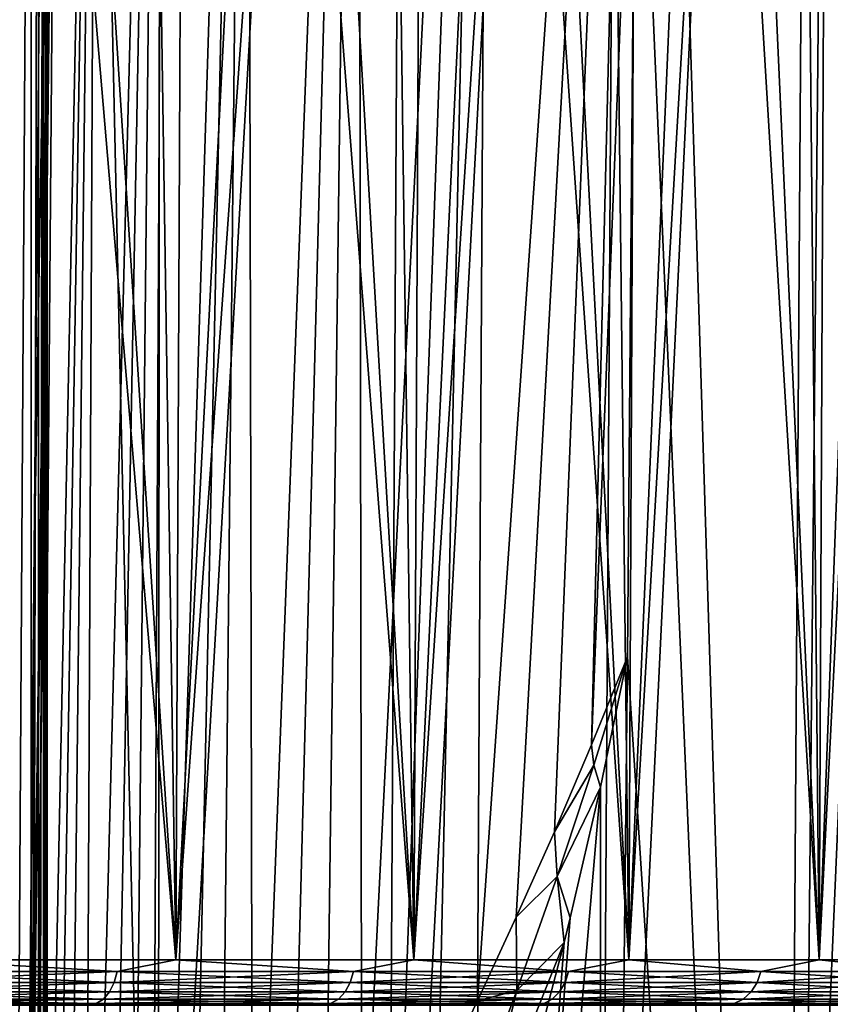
# Model space of a CAD drawing. Header units: millimetres. Extents: x -24 to 24, y 0 to 188.
# Tile 440 of 460: x 15.3 to 20.69, y 150.81 to 157.35. Entities that reach past the tile are written whole.
import ezdxf

# ---------------------------------------------------------------- set-up
doc = ezdxf.new("R2010")
doc.units = ezdxf.units.MM
doc.header["$LTSCALE"] = 58.620611
for name, color, linetype in [('158', 7, 'CONTINUOUS'), ('169', 7, 'CONTINUOUS'), ('181', 7, 'CONTINUOUS'), ('182', 7, 'CONTINUOUS'), ('183', 7, 'CONTINUOUS'), ('184', 7, 'CONTINUOUS'), ('75', 7, 'CONTINUOUS'), ('88', 7, 'CONTINUOUS')]:
    doc.layers.add(name, color=color, linetype=linetype)

msp = doc.modelspace()

# ---------------------------------------------------------------- linework, layer by layer
at = {"layer": '158', "color": 7, "linetype": 'CONTINUOUS'}
for points in [[(15.3028, 115.7859, 114.8969), (15.4816, 141.2475, 127.525), (15.4816, 163.3486, 197.6208), (15.3028, 115.7859, 114.8969)], [(15.3922, 153.5887, 200.7292), (15.3028, 115.7859, 114.8969), (15.4816, 163.3486, 197.6208), (15.3922, 153.5887, 200.7292)], [(15.3028, 143.8288, 203.8377), (15.3028, 115.7859, 114.8969), (15.3922, 153.5887, 200.7292), (15.3028, 143.8288, 203.8377)]]:
    msp.add_3dface(points, dxfattribs=at)
at = {"layer": '169', "color": 7, "linetype": 'CONTINUOUS'}
for points in [[(14.604, 177.1529, 241.4044), (14.4658, 146.184, 250.9069), (15.4828, 176.9335, 240.7462), (14.604, 177.1529, 241.4044)], [(14.4658, 146.184, 250.9069), (16.1716, 145.7581, 249.556), (15.4828, 176.9335, 240.7462), (14.4658, 146.184, 250.9069)], [(15.4828, 176.9335, 240.7462), (16.1716, 145.7581, 249.556), (16.3286, 176.702, 240.0501), (15.4828, 176.9335, 240.7462)], [(16.3286, 176.702, 240.0501), (16.1716, 145.7581, 249.556), (17.9144, 176.2047, 238.5503), (16.3286, 176.702, 240.0501)], [(16.1716, 145.7581, 249.556), (17.7394, 145.2866, 248.0608), (17.9144, 176.2047, 238.5503), (16.1716, 145.7581, 249.556)], [(17.9144, 176.2047, 238.5503), (17.7394, 145.2866, 248.0608), (19.348, 175.666, 236.9176), (17.9144, 176.2047, 238.5503)], [(17.7394, 145.2866, 248.0608), (19.1559, 144.7737, 246.4339), (19.348, 175.666, 236.9176), (17.7394, 145.2866, 248.0608)], [(19.348, 175.666, 236.9176), (19.1559, 144.7737, 246.4339), (20.617, 175.0909, 235.1659), (19.348, 175.666, 236.9176)], [(19.1559, 144.7737, 246.4339), (20.4089, 144.2236, 244.6894), (20.617, 175.0909, 235.1659), (19.1559, 144.7737, 246.4339)], [(20.617, 175.0909, 235.1659), (20.4089, 144.2236, 244.6894), (21.7108, 174.485, 233.3099), (20.617, 175.0909, 235.1659)], [(20.4089, 144.2236, 244.6894), (21.4878, 143.6412, 242.8421), (21.7108, 174.485, 233.3099), (20.4089, 144.2236, 244.6894)], [(20.7122, 167.416, 210.8298), (20.4089, 136.6238, 220.5858), (19.4575, 166.8796, 209.0568), (20.7122, 167.416, 210.8298)], [(21.4878, 137.2063, 222.4332), (20.4089, 136.6238, 220.5858), (20.7122, 167.416, 210.8298), (21.4878, 137.2063, 222.4332)], [(19.4575, 166.8796, 209.0568), (20.4089, 136.6238, 220.5858), (19.4002, 160.0153, 211.251), (19.4575, 166.8796, 209.0568)], [(19.4002, 160.0153, 211.251), (20.4089, 136.6238, 220.5858), (19.3427, 153.1164, 213.4562), (19.4002, 160.0153, 211.251)], [(20.4089, 136.6238, 220.5858), (19.1559, 136.0738, 218.8413), (19.3427, 153.1164, 213.4562), (20.4089, 136.6238, 220.5858)], [(19.3427, 153.1164, 213.4562), (19.1559, 136.0738, 218.8413), (19.1628, 152.2478, 213.4938), (19.3427, 153.1164, 213.4562)], [(19.1559, 136.0738, 218.8413), (17.7394, 135.5608, 217.2145), (19.1628, 152.2478, 213.4938), (19.1559, 136.0738, 218.8413)], [(19.1628, 152.2478, 213.4938), (17.7394, 135.5608, 217.2145), (18.9617, 151.3801, 213.5088), (19.1628, 152.2478, 213.4938)], [(18.9617, 151.3801, 213.5088), (17.7394, 135.5608, 217.2145), (18.9212, 151.2158, 213.5091), (18.9617, 151.3801, 213.5088)], [(18.9212, 151.2158, 213.5091), (17.7394, 135.5608, 217.2145), (18.7409, 150.5222, 213.5018), (18.9212, 151.2158, 213.5091)]]:
    msp.add_3dface(points, dxfattribs=at)
at = {"layer": '181', "color": 7, "linetype": 'CONTINUOUS'}
for points in [[(18.4344, 166.4451, 207.6119), (19.4575, 166.8796, 209.0568), (18.3454, 150.8291, 212.6777), (18.4344, 166.4451, 207.6119)], [(18.3454, 150.8291, 212.6777), (19.4575, 166.8796, 209.0568), (18.6032, 151.384, 212.919), (18.3454, 150.8291, 212.6777)], [(18.6032, 151.384, 212.919), (19.4575, 166.8796, 209.0568), (18.8572, 151.9518, 213.1294), (18.6032, 151.384, 212.919)], [(18.8572, 151.9518, 213.1294), (19.4575, 166.8796, 209.0568), (19.1047, 152.5303, 213.3086), (18.8572, 151.9518, 213.1294)], [(19.4575, 166.8796, 209.0568), (19.4002, 160.0153, 211.251), (19.1047, 152.5303, 213.3086), (19.4575, 166.8796, 209.0568)], [(17.5481, 165.9777, 206.0758), (18.4344, 166.4451, 207.6119), (17.5746, 149.2581, 211.7753), (17.5481, 165.9777, 206.0758)], [(17.5746, 149.2581, 211.7753), (18.4344, 166.4451, 207.6119), (17.8289, 149.7653, 212.1053), (17.5746, 149.2581, 211.7753)], [(17.8289, 149.7653, 212.1053), (18.4344, 166.4451, 207.6119), (18.0865, 150.2891, 212.4062), (17.8289, 149.7653, 212.1053)], [(18.0865, 150.2891, 212.4062), (18.4344, 166.4451, 207.6119), (18.3454, 150.8291, 212.6777), (18.0865, 150.2891, 212.4062)], [(16.8125, 165.4848, 204.4696), (17.5481, 165.9777, 206.0758), (16.85, 147.8394, 210.6158), (16.8125, 165.4848, 204.4696)], [(16.85, 147.8394, 210.6158), (17.5481, 165.9777, 206.0758), (17.0832, 148.2949, 211.0299), (16.85, 147.8394, 210.6158)], [(17.0832, 148.2949, 211.0299), (17.5481, 165.9777, 206.0758), (17.3254, 148.7679, 211.4166), (17.0832, 148.2949, 211.0299)], [(17.3254, 148.7679, 211.4166), (17.5481, 165.9777, 206.0758), (17.5746, 149.2581, 211.7753), (17.3254, 148.7679, 211.4166)], [(16.2338, 164.9709, 202.8067), (16.8125, 165.4848, 204.4696), (16.2199, 146.5793, 209.2151), (16.2338, 164.9709, 202.8067)], [(16.2199, 146.5793, 209.2151), (16.8125, 165.4848, 204.4696), (16.4167, 146.9816, 209.7079), (16.2199, 146.5793, 209.2151)], [(16.4167, 146.9816, 209.7079), (16.8125, 165.4848, 204.4696), (16.6273, 147.4016, 210.175), (16.4167, 146.9816, 209.7079)], [(16.6273, 147.4016, 210.175), (16.8125, 165.4848, 204.4696), (16.85, 147.8394, 210.6158), (16.6273, 147.4016, 210.175)], [(15.817, 164.4405, 201.1011), (16.2338, 164.9709, 202.8067), (15.7271, 145.4815, 207.592), (15.817, 164.4405, 201.1011)], [(15.7271, 145.4815, 207.592), (16.2338, 164.9709, 202.8067), (15.8735, 145.8288, 208.1559), (15.7271, 145.4815, 207.592)], [(15.8735, 145.8288, 208.1559), (16.2338, 164.9709, 202.8067), (16.0382, 146.1949, 208.6975), (15.8735, 145.8288, 208.1559)], [(16.0382, 146.1949, 208.6975), (16.2338, 164.9709, 202.8067), (16.2199, 146.5793, 209.2151), (16.0382, 146.1949, 208.6975)], [(15.5655, 163.898, 199.367), (15.817, 164.4405, 201.1011), (15.4117, 144.5589, 205.7826), (15.5655, 163.898, 199.367)], [(15.4117, 144.5589, 205.7826), (15.817, 164.4405, 201.1011), (15.495, 144.8459, 206.4033), (15.4117, 144.5589, 205.7826)], [(15.495, 144.8459, 206.4033), (15.817, 164.4405, 201.1011), (15.6005, 145.1536, 207.0071), (15.495, 144.8459, 206.4033)], [(15.6005, 145.1536, 207.0071), (15.817, 164.4405, 201.1011), (15.7271, 145.4815, 207.592), (15.6005, 145.1536, 207.0071)], [(15.3028, 143.8288, 203.8377), (15.3922, 153.5887, 200.7292), (15.5655, 163.898, 199.367), (15.3028, 143.8288, 203.8377)], [(15.3028, 143.8288, 203.8377), (15.5655, 163.898, 199.367), (15.315, 144.0497, 204.4975), (15.3028, 143.8288, 203.8377)], [(15.315, 144.0497, 204.4975), (15.5655, 163.898, 199.367), (15.3515, 144.2933, 205.1466), (15.315, 144.0497, 204.4975)], [(15.3515, 144.2933, 205.1466), (15.5655, 163.898, 199.367), (15.4117, 144.5589, 205.7826), (15.3515, 144.2933, 205.1466)], [(15.3922, 153.5887, 200.7292), (15.4816, 163.3486, 197.6208), (15.5655, 163.898, 199.367), (15.3922, 153.5887, 200.7292)], [(19.4002, 160.0153, 211.251), (19.3427, 153.1164, 213.4562), (19.1047, 152.5303, 213.3086), (19.4002, 160.0153, 211.251)]]:
    msp.add_3dface(points, dxfattribs=at)
at = {"layer": '182', "color": 7, "linetype": 'CONTINUOUS'}
for points in [[(19.1047, 152.5303, 213.3086), (19.3427, 153.1164, 213.4562), (19.1199, 152.395, 213.3794), (19.1047, 152.5303, 213.3086)], [(18.8572, 151.9518, 213.1294), (19.1047, 152.5303, 213.3086), (19.1199, 152.395, 213.3794), (18.8572, 151.9518, 213.1294)], [(18.8745, 151.654, 213.2717), (18.8572, 151.9518, 213.1294), (19.1199, 152.395, 213.3794), (18.8745, 151.654, 213.2717)], [(18.6032, 151.384, 212.919), (18.8572, 151.9518, 213.1294), (18.8745, 151.654, 213.2717), (18.6032, 151.384, 212.919)], [(18.6073, 150.8974, 213.1319), (18.6032, 151.384, 212.919), (18.8745, 151.654, 213.2717), (18.6073, 150.8974, 213.1319)], [(18.3454, 150.8291, 212.6777), (18.6032, 151.384, 212.919), (18.6073, 150.8974, 213.1319), (18.3454, 150.8291, 212.6777)], [(18.3699, 150.2622, 212.9912), (18.3454, 150.8291, 212.6777), (18.6073, 150.8974, 213.1319), (18.3699, 150.2622, 212.9912)], [(18.0865, 150.2891, 212.4062), (18.3454, 150.8291, 212.6777), (18.3699, 150.2622, 212.9912), (18.0865, 150.2891, 212.4062)]]:
    msp.add_3dface(points, dxfattribs=at)
at = {"layer": '183', "color": 7, "linetype": 'CONTINUOUS'}
for points in [[(19.3427, 153.1164, 213.4562), (19.1628, 152.2478, 213.4938), (19.1199, 152.395, 213.3794), (19.3427, 153.1164, 213.4562)], [(19.1628, 152.2478, 213.4938), (18.8745, 151.654, 213.2717), (19.1199, 152.395, 213.3794), (19.1628, 152.2478, 213.4938)], [(19.1628, 152.2478, 213.4938), (18.9617, 151.3801, 213.5088), (18.8745, 151.654, 213.2717), (19.1628, 152.2478, 213.4938)], [(18.9212, 151.2158, 213.5091), (18.6073, 150.8974, 213.1319), (18.8745, 151.654, 213.2717), (18.9212, 151.2158, 213.5091)], [(18.9617, 151.3801, 213.5088), (18.9212, 151.2158, 213.5091), (18.8745, 151.654, 213.2717), (18.9617, 151.3801, 213.5088)], [(18.9212, 151.2158, 213.5091), (18.7409, 150.5222, 213.5018), (18.3159, 149.7056, 213.1928), (18.9212, 151.2158, 213.5091)], [(18.6073, 150.8974, 213.1319), (18.9212, 151.2158, 213.5091), (18.3159, 149.7056, 213.1928), (18.6073, 150.8974, 213.1319)], [(18.3699, 150.2622, 212.9912), (18.6073, 150.8974, 213.1319), (18.3159, 149.7056, 213.1928), (18.3699, 150.2622, 212.9912)]]:
    msp.add_3dface(points, dxfattribs=at)
at = {"layer": '184', "color": 7, "linetype": 'CONTINUOUS'}
for points in [[(15.2416, 142.2424, 127.2113), (15.2415, 164.3436, 197.307), (15.3759, 164.0252, 197.4074), (15.2416, 142.2424, 127.2113)], [(15.3759, 141.9241, 127.3117), (15.2416, 142.2424, 127.2113), (15.3759, 164.0252, 197.4074), (15.3759, 141.9241, 127.3117)], [(15.3759, 141.9241, 127.3117), (15.3759, 164.0252, 197.4074), (15.4231, 163.8596, 197.4596), (15.3759, 141.9241, 127.3117)], [(15.4231, 141.7584, 127.3639), (15.3759, 141.9241, 127.3117), (15.4231, 163.8596, 197.4596), (15.4231, 141.7584, 127.3639)], [(15.4231, 141.7584, 127.3639), (15.4231, 163.8596, 197.4596), (15.4566, 163.6909, 197.5128), (15.4231, 141.7584, 127.3639)], [(15.4566, 141.5897, 127.4171), (15.4231, 141.7584, 127.3639), (15.4566, 163.6909, 197.5128), (15.4566, 141.5897, 127.4171)], [(15.4566, 141.5897, 127.4171), (15.4566, 163.6909, 197.5128), (15.4761, 163.5202, 197.5667), (15.4566, 141.5897, 127.4171)], [(15.4761, 141.4191, 127.4709), (15.4566, 141.5897, 127.4171), (15.4761, 163.5202, 197.5667), (15.4761, 141.4191, 127.4709)], [(15.4816, 163.3486, 197.6208), (15.4761, 141.4191, 127.4709), (15.4761, 163.5202, 197.5667), (15.4816, 163.3486, 197.6208)], [(15.4816, 141.2475, 127.525), (15.4761, 141.4191, 127.4709), (15.4816, 163.3486, 197.6208), (15.4816, 141.2475, 127.525)]]:
    msp.add_3dface(points, dxfattribs=at)
at = {"layer": '75', "color": 7, "linetype": 'CONTINUOUS'}
for points in [[(16.3371, 151.1, 17.921), (15.2951, 163.3645, 18.8181), (14.6139, 151.1, 19.3519), (16.3371, 151.1, 17.921)], [(14.6676, 163.3645, -19.3113), (15.5475, 163.3645, -18.6102), (14.6139, 151.1, -19.3519), (14.6676, 163.3645, -19.3113)], [(14.6139, 151.1, -19.3519), (15.5475, 163.3645, -18.6102), (16.3371, 151.1, -17.921), (14.6139, 151.1, -19.3519)], [(16.1514, 163.3645, 18.0885), (15.2951, 163.3645, 18.8181), (16.3371, 151.1, 17.921), (16.1514, 163.3645, 18.0885)], [(15.5475, 163.3645, -18.6102), (16.3939, 163.3645, -17.869), (16.3371, 151.1, -17.921), (15.5475, 163.3645, -18.6102)], [(16.973, 163.3645, 17.3199), (16.1514, 163.3645, 18.0885), (16.3371, 151.1, 17.921), (16.973, 163.3645, 17.3199)], [(17.921, 151.1, 16.3371), (16.973, 163.3645, 17.3199), (16.3371, 151.1, 17.921), (17.921, 151.1, 16.3371)], [(16.3939, 163.3645, -17.869), (17.2051, 163.3645, -17.0894), (16.3371, 151.1, -17.921), (16.3939, 163.3645, -17.869)], [(16.3371, 151.1, -17.921), (17.2051, 163.3645, -17.0894), (17.921, 151.1, -16.3371), (16.3371, 151.1, -17.921)], [(17.7581, 163.3645, 16.514), (16.973, 163.3645, 17.3199), (17.921, 151.1, 16.3371), (17.7581, 163.3645, 16.514)], [(17.2051, 163.3645, -17.0894), (17.9792, 163.3645, -16.273), (17.921, 151.1, -16.3371), (17.2051, 163.3645, -17.0894)], [(18.5049, 163.3645, 15.6726), (17.7581, 163.3645, 16.514), (17.921, 151.1, 16.3371), (18.5049, 163.3645, 15.6726)], [(19.3519, 151.1, 14.6139), (18.5049, 163.3645, 15.6726), (17.921, 151.1, 16.3371), (19.3519, 151.1, 14.6139)], [(17.9792, 163.3645, -16.273), (18.7146, 163.3645, -15.4216), (17.921, 151.1, -16.3371), (17.9792, 163.3645, -16.273)], [(17.921, 151.1, -16.3371), (18.7146, 163.3645, -15.4216), (19.3519, 151.1, -14.6139), (17.921, 151.1, -16.3371)], [(19.2119, 163.3645, 14.7974), (18.5049, 163.3645, 15.6726), (19.3519, 151.1, 14.6139), (19.2119, 163.3645, 14.7974)], [(18.7146, 163.3645, -15.4216), (19.4097, 163.3645, -14.537), (19.3519, 151.1, -14.6139), (18.7146, 163.3645, -15.4216)], [(19.8776, 163.3645, 13.8904), (19.2119, 163.3645, 14.7974), (19.3519, 151.1, 14.6139), (19.8776, 163.3645, 13.8904)], [(20.6178, 151.1, 12.766), (19.8776, 163.3645, 13.8904), (19.3519, 151.1, 14.6139), (20.6178, 151.1, 12.766)], [(19.4097, 163.3645, -14.537), (20.0631, 163.3645, -13.6211), (19.3519, 151.1, -14.6139), (19.4097, 163.3645, -14.537)], [(19.3519, 151.1, -14.6139), (20.0631, 163.3645, -13.6211), (20.6178, 151.1, -12.766), (19.3519, 151.1, -14.6139)], [(20.5005, 163.3645, 12.9535), (19.8776, 163.3645, 13.8904), (20.6178, 151.1, 12.766), (20.5005, 163.3645, 12.9535)], [(20.0631, 163.3645, -13.6211), (20.6733, 163.3645, -12.6759), (20.6178, 151.1, -12.766), (20.0631, 163.3645, -13.6211)], [(21.0792, 163.3645, 11.9887), (20.5005, 163.3645, 12.9535), (20.6178, 151.1, 12.766), (21.0792, 163.3645, 11.9887)], [(21.7077, 151.1, 10.8092), (21.0792, 163.3645, 11.9887), (20.6178, 151.1, 12.766), (21.7077, 151.1, 10.8092)], [(20.6733, 163.3645, -12.6759), (21.2389, 163.3645, -11.7034), (20.6178, 151.1, -12.766), (20.6733, 163.3645, -12.6759)], [(20.6178, 151.1, -12.766), (21.2389, 163.3645, -11.7034), (21.7077, 151.1, -10.8092), (20.6178, 151.1, -12.766)]]:
    msp.add_3dface(points, dxfattribs=at)
at = {"layer": '88', "color": 7, "linetype": 'CONTINUOUS'}
for points in [[(14.2478, 151.0227, -19.6105), (14.6139, 151.1, -19.3519), (15.9483, 151.0227, -18.2543), (14.2478, 151.0227, -19.6105)], [(15.9483, 151.0227, 18.2543), (14.6139, 151.1, 19.3519), (14.2478, 151.0227, 19.6105), (15.9483, 151.0227, 18.2543)], [(14.6139, 151.1, -19.3519), (16.3371, 151.1, -17.921), (15.9483, 151.0227, -18.2543), (14.6139, 151.1, -19.3519)], [(16.3371, 151.1, 17.921), (14.6139, 151.1, 19.3519), (15.9483, 151.0227, 18.2543), (16.3371, 151.1, 17.921)], [(15.9483, 151.0227, -18.2543), (16.3371, 151.1, -17.921), (17.5204, 151.0227, -16.7513), (15.9483, 151.0227, -18.2543)], [(17.5204, 151.0227, 16.7513), (16.3371, 151.1, 17.921), (15.9483, 151.0227, 18.2543), (17.5204, 151.0227, 16.7513)], [(16.3371, 151.1, -17.921), (17.921, 151.1, -16.3371), (17.5204, 151.0227, -16.7513), (16.3371, 151.1, -17.921)], [(17.921, 151.1, 16.3371), (16.3371, 151.1, 17.921), (17.5204, 151.0227, 16.7513), (17.921, 151.1, 16.3371)], [(17.5204, 151.0227, -16.7513), (17.921, 151.1, -16.3371), (18.9515, 151.0227, -15.1133), (17.5204, 151.0227, -16.7513)], [(18.9515, 151.0227, 15.1133), (17.921, 151.1, 16.3371), (17.5204, 151.0227, 16.7513), (18.9515, 151.0227, 15.1133)], [(17.921, 151.1, -16.3371), (19.3519, 151.1, -14.6139), (18.9515, 151.0227, -15.1133), (17.921, 151.1, -16.3371)], [(19.3519, 151.1, 14.6139), (17.921, 151.1, 16.3371), (18.9515, 151.0227, 15.1133), (19.3519, 151.1, 14.6139)], [(18.9515, 151.0227, -15.1133), (19.3519, 151.1, -14.6139), (20.2299, 151.0227, -13.3537), (18.9515, 151.0227, -15.1133)], [(20.2299, 151.0227, 13.3537), (19.3519, 151.1, 14.6139), (18.9515, 151.0227, 15.1133), (20.2299, 151.0227, 13.3537)], [(19.3519, 151.1, -14.6139), (20.6178, 151.1, -12.766), (20.2299, 151.0227, -13.3537), (19.3519, 151.1, -14.6139)], [(20.6178, 151.1, 12.766), (19.3519, 151.1, 14.6139), (20.2299, 151.0227, 13.3537), (20.6178, 151.1, 12.766)], [(20.2299, 151.0227, -13.3537), (20.6178, 151.1, -12.766), (21.3455, 151.0227, -11.4865), (20.2299, 151.0227, -13.3537)], [(21.3455, 151.0227, 11.4865), (20.6178, 151.1, 12.766), (20.2299, 151.0227, 13.3537), (21.3455, 151.0227, 11.4865)], [(20.6178, 151.1, -12.766), (21.7077, 151.1, -10.8092), (21.3455, 151.0227, -11.4865), (20.6178, 151.1, -12.766)], [(21.7077, 151.1, 10.8092), (20.6178, 151.1, 12.766), (21.3455, 151.0227, 11.4865), (21.7077, 151.1, 10.8092)], [(14.2478, 151.0227, -19.6105), (15.9483, 151.0227, -18.2543), (14.2302, 150.9502, -19.5862), (14.2478, 151.0227, -19.6105)], [(14.2302, 150.9502, -19.5862), (15.9483, 151.0227, -18.2543), (15.9286, 150.9502, -18.2318), (14.2302, 150.9502, -19.5862)], [(15.9286, 150.9502, 18.2318), (14.2478, 151.0227, 19.6105), (14.2302, 150.9502, 19.5862), (15.9286, 150.9502, 18.2318)], [(15.9483, 151.0227, 18.2543), (14.2478, 151.0227, 19.6105), (15.9286, 150.9502, 18.2318), (15.9483, 151.0227, 18.2543)], [(15.9483, 151.0227, -18.2543), (17.5204, 151.0227, -16.7513), (15.9286, 150.9502, -18.2318), (15.9483, 151.0227, -18.2543)], [(15.9286, 150.9502, -18.2318), (17.5204, 151.0227, -16.7513), (17.4988, 150.9502, -16.7306), (15.9286, 150.9502, -18.2318)], [(17.4988, 150.9502, 16.7306), (15.9483, 151.0227, 18.2543), (15.9286, 150.9502, 18.2318), (17.4988, 150.9502, 16.7306)], [(17.5204, 151.0227, 16.7513), (15.9483, 151.0227, 18.2543), (17.4988, 150.9502, 16.7306), (17.5204, 151.0227, 16.7513)], [(17.5204, 151.0227, -16.7513), (18.9515, 151.0227, -15.1133), (17.4988, 150.9502, -16.7306), (17.5204, 151.0227, -16.7513)], [(17.4988, 150.9502, -16.7306), (18.9515, 151.0227, -15.1133), (18.9281, 150.9502, -15.0946), (17.4988, 150.9502, -16.7306)], [(18.9281, 150.9502, 15.0946), (17.5204, 151.0227, 16.7513), (17.4988, 150.9502, 16.7306), (18.9281, 150.9502, 15.0946)], [(18.9515, 151.0227, 15.1133), (17.5204, 151.0227, 16.7513), (18.9281, 150.9502, 15.0946), (18.9515, 151.0227, 15.1133)], [(18.9515, 151.0227, -15.1133), (20.2299, 151.0227, -13.3537), (18.9281, 150.9502, -15.0946), (18.9515, 151.0227, -15.1133)], [(18.9281, 150.9502, -15.0946), (20.2299, 151.0227, -13.3537), (20.205, 150.9502, -13.3372), (18.9281, 150.9502, -15.0946)], [(20.205, 150.9502, 13.3372), (18.9515, 151.0227, 15.1133), (18.9281, 150.9502, 15.0946), (20.205, 150.9502, 13.3372)], [(20.2299, 151.0227, 13.3537), (18.9515, 151.0227, 15.1133), (20.205, 150.9502, 13.3372), (20.2299, 151.0227, 13.3537)], [(20.2299, 151.0227, -13.3537), (21.3455, 151.0227, -11.4865), (20.205, 150.9502, -13.3372), (20.2299, 151.0227, -13.3537)], [(20.205, 150.9502, -13.3372), (21.3455, 151.0227, -11.4865), (21.3192, 150.9502, -11.4723), (20.205, 150.9502, -13.3372)], [(21.3192, 150.9502, 11.4723), (20.2299, 151.0227, 13.3537), (20.205, 150.9502, 13.3372), (21.3192, 150.9502, 11.4723)], [(21.3455, 151.0227, 11.4865), (20.2299, 151.0227, 13.3537), (21.3192, 150.9502, 11.4723), (21.3455, 151.0227, 11.4865)], [(14.2302, 150.9502, -19.5862), (15.9286, 150.9502, -18.2318), (14.2022, 150.888, -19.5477), (14.2302, 150.9502, -19.5862)], [(14.2022, 150.888, -19.5477), (15.9286, 150.9502, -18.2318), (15.8973, 150.888, -18.1959), (14.2022, 150.888, -19.5477)], [(15.8973, 150.888, 18.1959), (14.2302, 150.9502, 19.5862), (14.2022, 150.888, 19.5477), (15.8973, 150.888, 18.1959)], [(15.9286, 150.9502, 18.2318), (14.2302, 150.9502, 19.5862), (15.8973, 150.888, 18.1959), (15.9286, 150.9502, 18.2318)], [(15.9286, 150.9502, -18.2318), (17.4988, 150.9502, -16.7306), (15.8973, 150.888, -18.1959), (15.9286, 150.9502, -18.2318)], [(15.8973, 150.888, -18.1959), (17.4988, 150.9502, -16.7306), (17.4643, 150.888, -16.6976), (15.8973, 150.888, -18.1959)], [(17.4643, 150.888, 16.6976), (15.9286, 150.9502, 18.2318), (15.8973, 150.888, 18.1959), (17.4643, 150.888, 16.6976)], [(17.4988, 150.9502, 16.7306), (15.9286, 150.9502, 18.2318), (17.4643, 150.888, 16.6976), (17.4988, 150.9502, 16.7306)], [(17.4988, 150.9502, -16.7306), (18.9281, 150.9502, -15.0946), (17.4643, 150.888, -16.6976), (17.4988, 150.9502, -16.7306)], [(17.4643, 150.888, -16.6976), (18.9281, 150.9502, -15.0946), (18.8908, 150.888, -15.0649), (17.4643, 150.888, -16.6976)], [(18.8908, 150.888, 15.0649), (17.4988, 150.9502, 16.7306), (17.4643, 150.888, 16.6976), (18.8908, 150.888, 15.0649)], [(18.9281, 150.9502, 15.0946), (17.4988, 150.9502, 16.7306), (18.8908, 150.888, 15.0649), (18.9281, 150.9502, 15.0946)], [(18.9281, 150.9502, -15.0946), (20.205, 150.9502, -13.3372), (18.8908, 150.888, -15.0649), (18.9281, 150.9502, -15.0946)], [(18.8908, 150.888, -15.0649), (20.205, 150.9502, -13.3372), (20.1652, 150.888, -13.3109), (18.8908, 150.888, -15.0649)], [(20.1652, 150.888, 13.3109), (18.9281, 150.9502, 15.0946), (18.8908, 150.888, 15.0649), (20.1652, 150.888, 13.3109)], [(20.205, 150.9502, 13.3372), (18.9281, 150.9502, 15.0946), (20.1652, 150.888, 13.3109), (20.205, 150.9502, 13.3372)], [(20.205, 150.9502, -13.3372), (21.3192, 150.9502, -11.4723), (20.1652, 150.888, -13.3109), (20.205, 150.9502, -13.3372)], [(20.1652, 150.888, -13.3109), (21.3192, 150.9502, -11.4723), (21.2772, 150.888, -11.4497), (20.1652, 150.888, -13.3109)], [(21.2772, 150.888, 11.4497), (20.205, 150.9502, 13.3372), (20.1652, 150.888, 13.3109), (21.2772, 150.888, 11.4497)], [(21.3192, 150.9502, 11.4723), (20.205, 150.9502, 13.3372), (21.2772, 150.888, 11.4497), (21.3192, 150.9502, 11.4723)], [(14.1657, 150.8402, -19.4974), (15.8564, 150.8402, -18.1491), (14.1231, 150.8102, -19.4388), (14.1657, 150.8402, -19.4974)], [(14.1231, 150.8102, -19.4388), (15.8564, 150.8402, -18.1491), (15.8087, 150.8102, -18.0945), (14.1231, 150.8102, -19.4388)], [(15.8087, 150.8102, 18.0945), (14.1657, 150.8402, 19.4974), (14.1231, 150.8102, 19.4388), (15.8087, 150.8102, 18.0945)], [(14.2022, 150.888, -19.5477), (15.8973, 150.888, -18.1959), (14.1657, 150.8402, -19.4974), (14.2022, 150.888, -19.5477)], [(14.1657, 150.8402, -19.4974), (15.8973, 150.888, -18.1959), (15.8564, 150.8402, -18.1491), (14.1657, 150.8402, -19.4974)], [(15.8564, 150.8402, 18.1491), (14.2022, 150.888, 19.5477), (14.1657, 150.8402, 19.4974), (15.8564, 150.8402, 18.1491)], [(15.8564, 150.8402, 18.1491), (14.1657, 150.8402, 19.4974), (15.8087, 150.8102, 18.0945), (15.8564, 150.8402, 18.1491)], [(15.8973, 150.888, 18.1959), (14.2022, 150.888, 19.5477), (15.8564, 150.8402, 18.1491), (15.8973, 150.888, 18.1959)], [(15.8564, 150.8402, -18.1491), (17.4194, 150.8402, -16.6547), (15.8087, 150.8102, -18.0945), (15.8564, 150.8402, -18.1491)], [(15.8087, 150.8102, -18.0945), (17.4194, 150.8402, -16.6547), (17.3671, 150.8102, -16.6046), (15.8087, 150.8102, -18.0945)], [(17.3671, 150.8102, 16.6046), (15.8564, 150.8402, 18.1491), (15.8087, 150.8102, 18.0945), (17.3671, 150.8102, 16.6046)], [(15.8973, 150.888, -18.1959), (17.4643, 150.888, -16.6976), (15.8564, 150.8402, -18.1491), (15.8973, 150.888, -18.1959)], [(15.8564, 150.8402, -18.1491), (17.4643, 150.888, -16.6976), (17.4194, 150.8402, -16.6547), (15.8564, 150.8402, -18.1491)], [(17.4194, 150.8402, 16.6547), (15.8973, 150.888, 18.1959), (15.8564, 150.8402, 18.1491), (17.4194, 150.8402, 16.6547)], [(17.4194, 150.8402, 16.6547), (15.8564, 150.8402, 18.1491), (17.3671, 150.8102, 16.6046), (17.4194, 150.8402, 16.6547)], [(17.4643, 150.888, 16.6976), (15.8973, 150.888, 18.1959), (17.4194, 150.8402, 16.6547), (17.4643, 150.888, 16.6976)], [(17.4194, 150.8402, -16.6547), (18.8422, 150.8402, -15.0261), (17.3671, 150.8102, -16.6046), (17.4194, 150.8402, -16.6547)], [(17.3671, 150.8102, -16.6046), (18.8422, 150.8402, -15.0261), (18.7856, 150.8102, -14.981), (17.3671, 150.8102, -16.6046)], [(18.7856, 150.8102, 14.981), (17.4194, 150.8402, 16.6547), (17.3671, 150.8102, 16.6046), (18.7856, 150.8102, 14.981)], [(17.4643, 150.888, -16.6976), (18.8908, 150.888, -15.0649), (17.4194, 150.8402, -16.6547), (17.4643, 150.888, -16.6976)], [(17.4194, 150.8402, -16.6547), (18.8908, 150.888, -15.0649), (18.8422, 150.8402, -15.0261), (17.4194, 150.8402, -16.6547)], [(18.8422, 150.8402, 15.0261), (17.4643, 150.888, 16.6976), (17.4194, 150.8402, 16.6547), (18.8422, 150.8402, 15.0261)], [(18.8422, 150.8402, 15.0261), (17.4194, 150.8402, 16.6547), (18.7856, 150.8102, 14.981), (18.8422, 150.8402, 15.0261)], [(18.8908, 150.888, 15.0649), (17.4643, 150.888, 16.6976), (18.8422, 150.8402, 15.0261), (18.8908, 150.888, 15.0649)], [(18.8422, 150.8402, -15.0261), (20.1133, 150.8402, -13.2767), (18.7856, 150.8102, -14.981), (18.8422, 150.8402, -15.0261)], [(18.7856, 150.8102, -14.981), (20.1133, 150.8402, -13.2767), (20.0528, 150.8102, -13.2368), (18.7856, 150.8102, -14.981)], [(20.0528, 150.8102, 13.2368), (18.8422, 150.8402, 15.0261), (18.7856, 150.8102, 14.981), (20.0528, 150.8102, 13.2368)], [(18.8908, 150.888, -15.0649), (20.1652, 150.888, -13.3109), (18.8422, 150.8402, -15.0261), (18.8908, 150.888, -15.0649)], [(18.8422, 150.8402, -15.0261), (20.1652, 150.888, -13.3109), (20.1133, 150.8402, -13.2767), (18.8422, 150.8402, -15.0261)], [(20.1133, 150.8402, 13.2767), (18.8908, 150.888, 15.0649), (18.8422, 150.8402, 15.0261), (20.1133, 150.8402, 13.2767)], [(20.1133, 150.8402, 13.2767), (18.8422, 150.8402, 15.0261), (20.0528, 150.8102, 13.2368), (20.1133, 150.8402, 13.2767)], [(20.1652, 150.888, 13.3109), (18.8908, 150.888, 15.0649), (20.1133, 150.8402, 13.2767), (20.1652, 150.888, 13.3109)], [(20.1133, 150.8402, -13.2767), (21.2224, 150.8402, -11.4203), (20.0528, 150.8102, -13.2368), (20.1133, 150.8402, -13.2767)], [(20.0528, 150.8102, -13.2368), (21.2224, 150.8402, -11.4203), (21.1586, 150.8102, -11.3859), (20.0528, 150.8102, -13.2368)], [(21.1586, 150.8102, 11.3859), (20.1133, 150.8402, 13.2767), (20.0528, 150.8102, 13.2368), (21.1586, 150.8102, 11.3859)], [(20.1652, 150.888, -13.3109), (21.2772, 150.888, -11.4497), (20.1133, 150.8402, -13.2767), (20.1652, 150.888, -13.3109)], [(20.1133, 150.8402, -13.2767), (21.2772, 150.888, -11.4497), (21.2224, 150.8402, -11.4203), (20.1133, 150.8402, -13.2767)], [(21.2224, 150.8402, 11.4203), (20.1652, 150.888, 13.3109), (20.1133, 150.8402, 13.2767), (21.2224, 150.8402, 11.4203)], [(21.2224, 150.8402, 11.4203), (20.1133, 150.8402, 13.2767), (21.1586, 150.8102, 11.3859), (21.2224, 150.8402, 11.4203)], [(21.2772, 150.888, 11.4497), (20.1652, 150.888, 13.3109), (21.2224, 150.8402, 11.4203), (21.2772, 150.888, 11.4497)], [(14.4314, 150.8, 19.1138), (15.8087, 150.8102, 18.0945), (14.1231, 150.8102, 19.4388), (14.4314, 150.8, 19.1138)], [(14.4314, 150.8, -19.1138), (14.1231, 150.8102, -19.4388), (15.8087, 150.8102, -18.0945), (14.4314, 150.8, -19.1138)], [(14.4314, 150.8, 19.1138), (16.1336, 150.8, 17.7006), (15.8087, 150.8102, 18.0945), (14.4314, 150.8, 19.1138)], [(16.1336, 150.8, -17.7006), (14.4314, 150.8, -19.1138), (15.8087, 150.8102, -18.0945), (16.1336, 150.8, -17.7006)], [(16.1336, 150.8, 17.7006), (17.3671, 150.8102, 16.6046), (15.8087, 150.8102, 18.0945), (16.1336, 150.8, 17.7006)], [(16.1336, 150.8, -17.7006), (15.8087, 150.8102, -18.0945), (17.3671, 150.8102, -16.6046), (16.1336, 150.8, -17.7006)], [(16.1336, 150.8, 17.7006), (17.6981, 150.8, 16.1363), (17.3671, 150.8102, 16.6046), (16.1336, 150.8, 17.7006)], [(17.6981, 150.8, -16.1363), (16.1336, 150.8, -17.7006), (17.3671, 150.8102, -16.6046), (17.6981, 150.8, -16.1363)], [(17.6981, 150.8, 16.1363), (18.7856, 150.8102, 14.981), (17.3671, 150.8102, 16.6046), (17.6981, 150.8, 16.1363)], [(17.6981, 150.8, -16.1363), (17.3671, 150.8102, -16.6046), (18.7856, 150.8102, -14.981), (17.6981, 150.8, -16.1363)], [(17.6981, 150.8, 16.1363), (19.1116, 150.8, 14.4343), (18.7856, 150.8102, 14.981), (17.6981, 150.8, 16.1363)], [(19.1116, 150.8, -14.4343), (17.6981, 150.8, -16.1363), (18.7856, 150.8102, -14.981), (19.1116, 150.8, -14.4343)], [(19.1116, 150.8, 14.4343), (20.0528, 150.8102, 13.2368), (18.7856, 150.8102, 14.981), (19.1116, 150.8, 14.4343)], [(19.1116, 150.8, -14.4343), (18.7856, 150.8102, -14.981), (20.0528, 150.8102, -13.2368), (19.1116, 150.8, -14.4343)], [(19.1116, 150.8, 14.4343), (20.362, 150.8, 12.6092), (20.0528, 150.8102, 13.2368), (19.1116, 150.8, 14.4343)], [(20.362, 150.8, -12.6092), (19.1116, 150.8, -14.4343), (20.0528, 150.8102, -13.2368), (20.362, 150.8, -12.6092)], [(20.362, 150.8, 12.6092), (21.1586, 150.8102, 11.3859), (20.0528, 150.8102, 13.2368), (20.362, 150.8, 12.6092)], [(20.362, 150.8, -12.6092), (20.0528, 150.8102, -13.2368), (21.1586, 150.8102, -11.3859), (20.362, 150.8, -12.6092)], [(20.362, 150.8, 12.6092), (21.4387, 150.8, 10.6764), (21.1586, 150.8102, 11.3859), (20.362, 150.8, 12.6092)], [(21.4387, 150.8, -10.6764), (20.362, 150.8, -12.6092), (21.1586, 150.8102, -11.3859), (21.4387, 150.8, -10.6764)]]:
    msp.add_3dface(points, dxfattribs=at)

doc.saveas('drawing.dxf')
